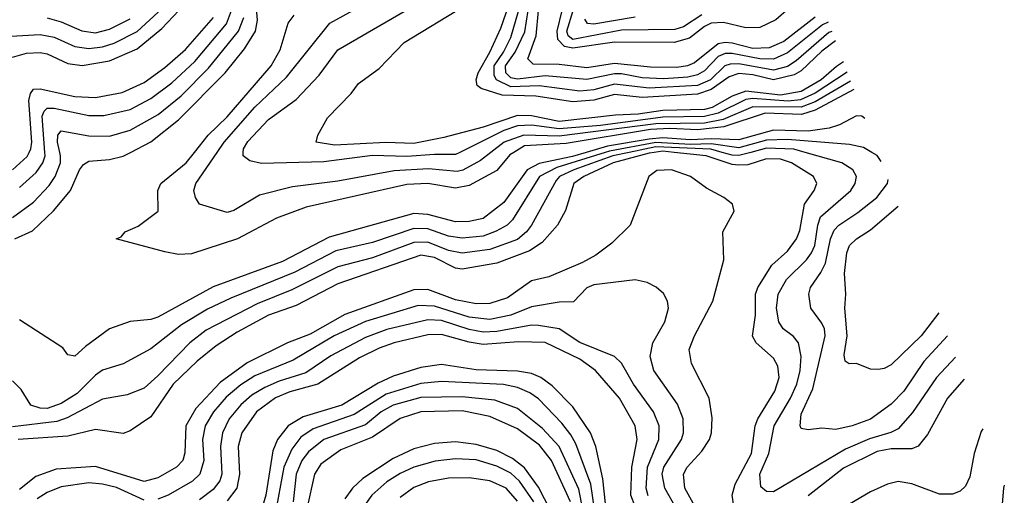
# Model space of a CAD drawing. Header units: inches. Extents: x 990535 to 1117859, y 769386 to 892122.
# Tile 1014 of 1056: x 1097030 to 1099877, y 839009 to 840383. Entities that reach past the tile are written whole.
import ezdxf

# ---------------------------------------------------------------- set-up
doc = ezdxf.new("R2010")
doc.units = ezdxf.units.IN
doc.header["$MEASUREMENT"] = 0
doc.layers.add('B0893', color=7, linetype='Continuous')
doc.layers.add('B0894', color=7, linetype='Continuous')

msp = doc.modelspace()

# ---------------------------------------------------------------- linework, layer by layer
at = {"layer": 'B0893', "color": 5}
for points, elevation in [([(1098723.6, 840000), (1098583.7, 839956.3), (1098533, 839930), (1098455, 839805), (1098440.1, 839790), (1098408, 839772), (1098370, 839758.3), (1098310, 839752), (1098270, 839757.6), (1098210, 839778.9), (1098170, 839780.4), (1098050, 839739.6), (1097944.7, 839715.3), (1097825.9, 839654.1), (1097640.8, 839579.2), (1097573.1, 839546.9), (1097498.6, 839501.4), (1097410, 839432.7), (1097330, 839389.3), (1097270, 839370.4), (1097250, 839356.2), (1097196.7, 839303.3), (1097150, 839274.1), (1097110, 839260.2), (1097090, 839260.5), (1097062.4, 839270), (1097034.8, 839314.8), (1097010, 839339.8)], 3940), ([(1097010, 839811.6), (1097070, 839856.6), (1097115.9, 839904), (1097133.3, 839930), (1097148.5, 839970), (1097148.6, 839990), (1097146.4, 840000)], 3940), ([(1098792.5, 840000), (1098745.4, 839990), (1098632.5, 839950), (1098591.2, 839930), (1098581.3, 839918.7), (1098510.2, 839789.8), (1098496, 839770), (1098470, 839748.7), (1098390, 839719.5), (1098310, 839708.4), (1098270, 839716.8), (1098210, 839740.5), (1098170, 839739.9), (1098050, 839695.7), (1097950, 839669.5), (1097817.2, 839602.8), (1097717.1, 839562.9), (1097570, 839486), (1097522.1, 839450), (1097430, 839354), (1097390, 839319.2), (1097340.7, 839299.3), (1097270, 839286.9), (1097167.3, 839232.7), (1097137.7, 839222.3), (1097010, 839207.1)], 3960), ([(1097010, 839949.8), (1097051.8, 839988.2), (1097057.6, 840000)], 3980), ([(1097016, 839750), (1097067, 839773), (1097128.5, 839831.5), (1097177.5, 839890), (1097203.7, 839950), (1097214.7, 839965.3), (1097230, 839974.3), (1097290, 839979.2), (1097330, 839989), (1097351.1, 840000)], 3920), ([(1098864.8, 840000), (1098850, 839997.9), (1098746, 839970), (1098661, 839930), (1098632.6, 839910), (1098608.3, 839831.7), (1098585.5, 839790), (1098540.7, 839739.3), (1098504.2, 839715.8), (1098410, 839679.8), (1098310, 839662.2), (1098290, 839665.6), (1098230, 839696.4), (1098190, 839703.2), (1097950, 839620), (1097830, 839557.3), (1097749.6, 839530), (1097659.1, 839480.9), (1097598.8, 839441.2), (1097543.5, 839396.5), (1097474.1, 839330), (1097410, 839235.8), (1097350, 839195.4), (1097330, 839187.5), (1097250, 839199.5), (1097170, 839180.2), (1097026.3, 839170)], 3980), ([(1098668.3, 840000), (1098628.6, 839988.6), (1098531.9, 839968.1), (1098497.5, 839950), (1098430, 839855.1), (1098370, 839809.4), (1098330, 839799.9), (1098290, 839799.2), (1098210, 839820.6), (1098170, 839823.2), (1097924.9, 839755.1), (1097790, 839684.6), (1097590, 839611.1), (1097430, 839523.9), (1097410, 839517.4), (1097350, 839510.9), (1097290.1, 839489.9), (1097220.4, 839439.6), (1097190, 839411.6), (1097170, 839415.1), (1097154.9, 839434.9), (1097030, 839516.2)], 3920), ([(1097030, 839898.5), (1097078.1, 839941.9), (1097097, 839970), (1097104, 839990), (1097103.2, 840000)], 3960), ([(1098459.5, 840000), (1098447.4, 839992.6), (1098410, 839948.1), (1098330, 839904.6), (1098290, 839896.6), (1098210, 839910.2), (1098150, 839907.6), (1097858.3, 839841.8), (1097772.7, 839810), (1097660.2, 839750), (1097526.9, 839706.9), (1097490, 839705), (1097450, 839712.5), (1097309.3, 839750), (1097323.7, 839756.3), (1097335.8, 839770), (1097373.1, 839786.9), (1097430.5, 839830), (1097429.5, 839890), (1097438.7, 839910), (1097511.4, 839970), (1097535.4, 840000)], 3880), ([(1098392.9, 840000), (1098363.1, 839976.9), (1098311.5, 839948.5), (1098294.9, 839945.1), (1098212.2, 839952.3), (1098112.9, 839947.1), (1097950, 839917.3), (1097819.3, 839900.7), (1097723.7, 839876.3), (1097650, 839832), (1097630, 839826), (1097550.6, 839850.6), (1097538.4, 839870), (1097533.9, 839890), (1097539.2, 839910), (1097600.9, 840000)], 3860), ([(1098303.1, 840000), (1098290, 839993.5), (1098230, 839994.4), (1098150, 839988.3), (1098050, 839990.8), (1097910, 839972.4), (1097730, 839967.9), (1097695.8, 839975.8), (1097676.1, 839990), (1097676.9, 840000)], 3840), ([(1099108.6, 838888.6), (1099089.9, 839010), (1099098.7, 839041.3), (1099146.4, 839130), (1099157.1, 839210), (1099164.4, 839230), (1099214.1, 839310), (1099226.1, 839350), (1099221.9, 839381.9), (1099210, 839405.4), (1099159.6, 839450), (1099149.2, 839469.2), (1099158.1, 839530), (1099157.7, 839590), (1099165, 839610), (1099205.4, 839674.6), (1099250, 839714.7), (1099276.7, 839750), (1099286.1, 839773.9), (1099299.9, 839850), (1099327.6, 839890), (1099335.6, 839910), (1099325.8, 839930), (1099262.1, 839970), (1099230, 839980.4), (1099190, 839981.4), (1099135.6, 839964.4), (1099110, 839962.8), (1099090, 839965.3), (1099014.9, 839990), (1098922.9, 840000)], 3980), ([(1099144.4, 840000), (1099110, 839990.9), (1099090, 839992), (1099061.5, 840000)], 3960), ([(1099736.3, 839408.6), (1099681.4, 839350), (1099611.8, 839248.2), (1099570, 839201.3), (1099549.3, 839190.7), (1099487.3, 839172.7), (1099417.7, 839142.3), (1099210, 839019), (1099190, 839019.8), (1099173.6, 839033.6), (1099169.9, 839070), (1099196.5, 839130), (1099211.4, 839210), (1099258.8, 839290), (1099277, 839330), (1099286.7, 839370), (1099290.2, 839410), (1099282, 839450), (1099267.6, 839467.6), (1099237.9, 839490), (1099225.1, 839510), (1099218.7, 839550), (1099223.8, 839590), (1099247, 839633), (1099305.2, 839690), (1099319.9, 839710), (1099329.1, 839730.9), (1099337.9, 839790), (1099345.8, 839814.2), (1099433.6, 839890), (1099446.4, 839910), (1099449.4, 839930), (1099439, 839950), (1099407, 839970), (1099301.2, 840000)], 3960), ([(1099521.5, 839973.4), (1099510, 839990.7), (1099494.2, 840000)], 3940), ([(1098998, 838950), (1098953.9, 839030), (1098949.9, 839070), (1098960.1, 839090), (1099003, 839137), (1099024.4, 839170), (1099030.3, 839190), (1099032.7, 839232.7), (1099024.3, 839290), (1098973.2, 839390), (1098966.4, 839430), (1098981.8, 839470), (1099034.5, 839570), (1099066.2, 839690), (1099063, 839770), (1099095.9, 839830), (1099091.6, 839850), (1099065.8, 839870), (1099016.2, 839896.2), (1098970, 839930.4), (1098914.5, 839950), (1098872.4, 839947.6), (1098849.5, 839930), (1098795.3, 839790), (1098742.4, 839737.6), (1098696.5, 839703.5), (1098658, 839682), (1098559.8, 839640.2), (1098510, 839629.2), (1098440.3, 839579.7), (1098390, 839563.4), (1098350, 839562.6), (1098290, 839573.6), (1098210, 839603.4), (1098170, 839603), (1097970, 839531.4), (1097870, 839474.8), (1097804.5, 839450), (1097688.1, 839391.9), (1097610, 839335.1), (1097539.7, 839260.3), (1097510.6, 839210), (1097507.7, 839132.3), (1097501.8, 839110), (1097483.8, 839090), (1097430, 839059.8), (1097390, 839049.4), (1097250, 839092.8), (1097135.6, 839084.4), (1097076.8, 839063.2), (1097030, 839026.1)], 4020), ([(1099713.2, 839469.5), (1099644.4, 839395.6), (1099586.5, 839310), (1099550, 839272.6), (1099490, 839229.2), (1099437.4, 839210), (1099390, 839199.6), (1099350, 839203.5), (1099310, 839198.4), (1099290, 839202.6), (1099286.5, 839210), (1099290, 839243.6), (1099323.3, 839316.7), (1099359.1, 839470), (1099357.4, 839490), (1099350, 839506.3), (1099317.5, 839550), (1099311.9, 839590), (1099317.1, 839610), (1099346.9, 839653.1), (1099359.8, 839680.2), (1099375, 839750), (1099384.8, 839775.2), (1099399, 839790), (1099453.9, 839826.1), (1099509, 839870), (1099539, 839910), (1099541, 839922)], 3940), ([(1099687.7, 839536.6), (1099637.1, 839470), (1099550, 839386), (1099530, 839375.2), (1099512.4, 839372.4), (1099490, 839373.6), (1099450, 839389.8), (1099428.8, 839388.8), (1099416.6, 839396.6), (1099414.6, 839414.6), (1099423.3, 839470), (1099415.7, 839550), (1099419, 839590), (1099415.6, 839650), (1099422.2, 839710), (1099429.4, 839730.6), (1099449.9, 839750), (1099490, 839776.6), (1099570.6, 839844.3)], 3920), ([(1098929.8, 838969.8), (1098895.8, 839030), (1098887.8, 839070), (1098892.4, 839090), (1098944.2, 839170), (1098949.2, 839190), (1098949.1, 839230), (1098932.6, 839272.6), (1098863.9, 839370), (1098853.7, 839410), (1098860.5, 839450), (1098895.7, 839510), (1098906.6, 839550), (1098903.1, 839570), (1098891.9, 839591.9), (1098870.6, 839610.6), (1098844.5, 839624.5), (1098810, 839631.6), (1098690, 839616.9), (1098670, 839609.1), (1098631.7, 839568.3), (1098590, 839566.9), (1098510, 839554.2), (1098450.2, 839529.8), (1098390, 839517.1), (1098330, 839523.7), (1098230, 839555.2), (1098182.7, 839557.3), (1098030, 839511.2), (1097939.6, 839470), (1097820.8, 839399.2), (1097710, 839354), (1097670, 839328.1), (1097627.6, 839292.4), (1097591.2, 839250), (1097567.1, 839210), (1097559, 839170), (1097562.9, 839110), (1097551.1, 839070), (1097529.8, 839050.2), (1097460.1, 839010), (1097430, 838997.6)], 4040), ([(1098847.4, 839007.4), (1098841.6, 839030), (1098845.1, 839090), (1098878, 839170), (1098879.6, 839210), (1098862.8, 839250), (1098805.3, 839330), (1098770.8, 839390.8), (1098749.9, 839409.9), (1098650, 839451), (1098590.2, 839490.2), (1098530, 839500.1), (1098510, 839500.3), (1098410, 839482), (1098370, 839481), (1098330, 839488.2), (1098250, 839514.1), (1098210, 839516.6), (1098091.9, 839488.1), (1098030, 839465.4), (1097930, 839412.3), (1097857.3, 839362.7), (1097780.7, 839339.3), (1097739, 839321), (1097701.8, 839298.2), (1097670, 839270.9), (1097636.5, 839230), (1097616.7, 839190), (1097611.1, 839150), (1097615.1, 839070), (1097608.9, 839051.1), (1097590, 839026.4), (1097550, 838996.3)], 4060), ([(1098810, 838977), (1098797.6, 839010), (1098800, 839090), (1098815.6, 839170), (1098809.6, 839210), (1098764.8, 839290), (1098695, 839370), (1098650, 839402.2), (1098550, 839450.7), (1098472.3, 839452.3), (1098370, 839445.1), (1098330, 839451.5), (1098250, 839473.7), (1098210, 839473.3), (1098113.5, 839450), (1098070, 839434.6), (1098013.2, 839406.8), (1097892, 839330), (1097811.5, 839308.5), (1097769.6, 839290.4), (1097714.9, 839250), (1097672.2, 839190), (1097662.5, 839150), (1097665.6, 839070), (1097658.2, 839030), (1097630, 838993.4)], 4080), ([(1098727.5, 838950), (1098716.8, 839056.8), (1098696.2, 839150), (1098680.4, 839190), (1098630, 839264.5), (1098570, 839325.8), (1098537.6, 839350), (1098510, 839361.1), (1098470, 839368.2), (1098350, 839372.1), (1098250, 839386.9), (1098190, 839378.6), (1098110, 839353), (1098066.7, 839333.3), (1097961.6, 839270), (1097850, 839236.1), (1097807, 839210), (1097776.1, 839170), (1097762.3, 839137.7), (1097741.8, 839010), (1097730.2, 838969.8)], 4120), ([(1099760.8, 839344.3), (1099712.5, 839290), (1099655.5, 839184.5), (1099628.5, 839151.5), (1099610, 839143), (1099550, 839143.4), (1099510, 839135.8), (1099412.2, 839087.8), (1099310, 839008)], 3980), ([(1098698.1, 838930), (1098681.7, 839041.7), (1098638.2, 839158.2), (1098624.3, 839184.3), (1098598, 839218), (1098530, 839287.5), (1098505.7, 839305.7), (1098470, 839320.9), (1098429.1, 839329.1), (1098250, 839338.2), (1098190, 839331.8), (1098090, 839301.4), (1097997.4, 839242.6), (1097878.8, 839201.2), (1097842.9, 839177.2), (1097817.6, 839142.4), (1097794.2, 839090), (1097768.4, 838950)], 4140), ([(1098669.7, 838909.7), (1098647, 839026.9), (1098590.3, 839150.3), (1098542.4, 839202.4), (1098470, 839260.1), (1098403.7, 839283.7), (1098310, 839293.4), (1098190, 839291.5), (1098110.6, 839270), (1098075.7, 839250), (1098030, 839212.9), (1097910, 839170.6), (1097865.3, 839134.7), (1097846.5, 839110), (1097829.4, 839070), (1097820.6, 838990)], 4160), ([(1098622.9, 838990), (1098568, 839110), (1098533.7, 839153.7), (1098470, 839201.3), (1098390, 839236.4), (1098310, 839253.2), (1098190, 839250.2), (1098130, 839230.7), (1098050, 839177), (1097959, 839141), (1097901.2, 839098.8), (1097883, 839070), (1097860.6, 838970)], 4180), ([(1099815.2, 839201.4), (1099810, 839193.5), (1099790.5, 839130), (1099777.5, 839062.5), (1099764.5, 839035.5), (1099750, 839021.2), (1099727.8, 839012.2), (1099690, 839012.2), (1099610, 839042.1), (1099570, 839049.3), (1099539, 839041), (1099490, 839019), (1099430, 838983.1)], 4020), ([(1098564.8, 838964.8), (1098530, 839033), (1098490, 839088.6), (1098455.6, 839115.6), (1098410, 839138.7), (1098350, 839155.6), (1098290, 839163.2), (1098230, 839159.2), (1098170, 839143.3), (1098110, 839115.7), (1098022.6, 839057.4), (1097992.5, 839030), (1097970, 838998.6)], 4220), ([(1098517.3, 838990), (1098475.5, 839050), (1098450, 839073.2), (1098410, 839093.8), (1098350, 839111.3), (1098290, 839114.5), (1098232.1, 839107.9), (1098170, 839090.5), (1098130, 839071.9), (1098092.3, 839047.7), (1098048.4, 839010), (1097978.2, 838910)], 4240), ([(1098470, 838992.6), (1098436.8, 839030), (1098390, 839050.8), (1098330, 839059.5), (1098270, 839058.8), (1098212.1, 839047.8), (1098170, 839031.9), (1098130, 839003.1)], 4260), ([(1097390, 838995.3), (1097310, 839031.3), (1097270, 839041.5), (1097230, 839044.8), (1097150, 839033.8), (1097110, 839017.2), (1097081.3, 838998.7)], 4040), ([(1099877.2, 839038.4), (1099874.8, 839030), (1099868.2, 838950)], 4040)]:
    msp.add_lwpolyline(points, dxfattribs=dict(at, elevation=elevation))
at = {"layer": 'B0894', "color": 5}
for points, elevation in [([(1099388.8, 840322.1), (1099350, 840292.6), (1099290, 840235.5), (1099270, 840223.9), (1099210, 840209.9), (1099150, 840224.2), (1099110, 840227.7), (1099081.6, 840218.4), (1099030, 840181.3), (1098990, 840168.1), (1098830, 840158.9), (1098750, 840167.6), (1098690, 840151.1), (1098630, 840145.9), (1098522.9, 840162.9), (1098424.9, 840164.9), (1098364.6, 840184.6), (1098353.3, 840193.3), (1098350.3, 840210), (1098355.9, 840230), (1098390, 840290.1), (1098421.3, 840358.7), (1098466.4, 840490)], 3780), ([(1099378.4, 840349.5), (1099370, 840346.1), (1099275.2, 840264.8), (1099250, 840248.1), (1099210, 840237.7), (1099110, 840255.6), (1099084.7, 840255.3), (1099069, 840250), (1099027.5, 840210), (1098990, 840193.7), (1098850, 840185.8), (1098750, 840197.6), (1098690, 840180.9), (1098650, 840177.2), (1098531.9, 840191.9), (1098450, 840189.2), (1098409.4, 840209.4), (1098402.4, 840222.4), (1098402.3, 840250), (1098429.4, 840290), (1098450, 840332.4), (1098494.7, 840485.3)], 3760), ([(1097676.9, 840000), (1097677.8, 840010), (1097690, 840031.3), (1097750, 840095.2), (1097830, 840152.5), (1097896.4, 840223.6), (1097950, 840296), (1098247.9, 840470)], 3840), ([(1097351.1, 840000), (1097410, 840030.8), (1097490, 840093.9), (1097624.6, 840230), (1097680.7, 840299.3), (1097712.5, 840350), (1097717.7, 840382.3), (1097711.7, 840450)], 3920), ([(1099291.5, 840450), (1099216.9, 840383.1), (1099170, 840360.5), (1099130, 840360), (1099064.8, 840375.2), (1099030, 840373.3), (1099010, 840363.9), (1098966.5, 840330), (1098922.9, 840317.1), (1098750, 840318.4), (1098630, 840301.2), (1098605.6, 840305.6), (1098586.3, 840326.3), (1098584.4, 840350), (1098598.4, 840410)], 3680), ([(1097004.3, 840335.6), (1097090, 840341.1), (1097130, 840333), (1097190, 840306.1), (1097230, 840299.9), (1097270, 840305.4), (1097303.9, 840316.1), (1097370, 840349.5), (1097443.6, 840416.4)], 4040), ([(1097010, 840275.6), (1097050, 840286.4), (1097090, 840288.6), (1097110, 840284.5), (1097170, 840256.8), (1097211.3, 840251.3), (1097290, 840264.9), (1097370, 840298.9), (1097441.6, 840358.4), (1097490.4, 840409.6)], 4020), ([(1097103.2, 840000), (1097095.6, 840104.4), (1097100.9, 840119.1), (1097110, 840127.9), (1097130, 840127.7), (1097230, 840106.4), (1097273.7, 840106.3), (1097350, 840123.7), (1097410, 840155.4), (1097470, 840201), (1097537.2, 840262.8), (1097628.6, 840371.4), (1097643.2, 840410)], 3960), ([(1097600.9, 840000), (1097621.5, 840030), (1097710, 840130.9), (1097802.2, 840217.8), (1097926.9, 840373.1), (1098003.8, 840416.2)], 3860), ([(1099411.9, 840261.4), (1099391.9, 840248.1), (1099347.9, 840210), (1099290, 840176), (1099230, 840165.6), (1099130, 840177.4), (1099090, 840162.6), (1099032.2, 840130), (1099010, 840124.1), (1098890, 840121.2), (1098818.8, 840110), (1098752.7, 840107.3), (1098590, 840089.2), (1098510, 840105.8), (1098470, 840106.3), (1098370, 840073.2), (1098256.9, 840043.1), (1098170, 840025.9), (1098088.7, 840028.7), (1097940.7, 840020.7), (1097888, 840030), (1097892.5, 840050), (1097920.3, 840099.7), (1097988.9, 840170), (1098010, 840198.9), (1098070, 840242.2), (1098142.2, 840317.8), (1098316.7, 840423.3)], 3820), ([(1099368.2, 840376.1), (1099351.1, 840368.9), (1099250, 840287.5), (1099210, 840269.5), (1099170, 840270.3), (1099090, 840285.9), (1099070, 840285.5), (1099050, 840276.9), (1099010, 840236), (1098990, 840224.1), (1098962.5, 840217.5), (1098892.5, 840212.5), (1098830, 840215.7), (1098770, 840227.2), (1098750, 840227), (1098670, 840210.5), (1098550, 840221.3), (1098470, 840212), (1098450, 840215.8), (1098435.7, 840230), (1098434.8, 840250), (1098463.3, 840290), (1098491.2, 840348.8), (1098500.1, 840410)], 3740), ([(1099330, 840390.9), (1099239.5, 840320.5), (1099197.6, 840302.4), (1099150, 840300.2), (1099090, 840315.2), (1099070, 840317.5), (1099050, 840313.6), (1098981.6, 840258.5), (1098960.9, 840250), (1098930, 840245.3), (1098853.9, 840246.1), (1098750, 840257), (1098670, 840244.3), (1098590, 840253.7), (1098515.3, 840255.3), (1098499.7, 840270), (1098523.4, 840336.6), (1098530.1, 840409.9)], 3720), ([(1099002.9, 840397.1), (1098950, 840363.1), (1098924.7, 840355.3), (1098770, 840353.4), (1098630, 840326.6), (1098616.6, 840336.6), (1098612.3, 840350), (1098630.6, 840410)], 3660), ([(1097057.6, 840000), (1097062.5, 840010), (1097065.7, 840030), (1097057.2, 840150), (1097061.2, 840170), (1097070, 840182.5), (1097090, 840183.2), (1097190, 840161.9), (1097250, 840158.9), (1097326.7, 840173.3), (1097390, 840202.3), (1097450, 840245.2), (1097510, 840297.2), (1097591.2, 840390)], 3980), ([(1097110, 840388.8), (1097150, 840377.7), (1097210, 840351.1), (1097250, 840345.8), (1097290, 840356.3), (1097350, 840386.3)], 4060), ([(1097146.4, 840000), (1097139.7, 840030), (1097140.5, 840050), (1097150, 840062.4), (1097230, 840047.8), (1097290, 840046.9), (1097350, 840063.9), (1097430.9, 840109.1), (1097497, 840163), (1097576.7, 840243.3), (1097663.5, 840350), (1097678.7, 840390)], 3940), ([(1097535.4, 840000), (1097575.4, 840050), (1097630, 840102.5), (1097757.9, 840250), (1097783.8, 840296.2), (1097807, 840373), (1097823.9, 840396.1)], 3880), ([(1098810, 840390.9), (1098690.4, 840370.4), (1098672.5, 840372.5), (1098664.8, 840384.8)], 3640), ([(1099423, 840232.2), (1099330, 840171), (1099288.1, 840151.9), (1099251.9, 840148.1), (1099150, 840155.6), (1099130, 840153.2), (1099050, 840113.2), (1099010, 840103.3), (1098890, 840102.2), (1098710, 840078), (1098590, 840067.8), (1098510, 840078.8), (1098470, 840076.6), (1098430, 840063.4), (1098303.1, 840000)], 3840), ([(1099432.9, 840206.2), (1099330, 840146.5), (1099290, 840130.7), (1099150, 840132), (1099064.7, 840095.3), (1099010, 840084.6), (1098870, 840082.9), (1098590, 840046.6), (1098488.1, 840050), (1098431.6, 840030), (1098392.9, 840000)], 3860), ([(1099442.1, 840181.9), (1099330, 840122), (1099290.7, 840109.3), (1099186.2, 840113.8), (1099066, 840074), (1098990, 840065), (1098910, 840068.9), (1098854.2, 840065.8), (1098610, 840026.1), (1098490, 840018.7), (1098459.5, 840000)], 3880), ([(1099474.1, 840097.9), (1099464.9, 840104.9), (1099450, 840105.4), (1099400.7, 840079.3), (1099370.4, 840069.6), (1099310, 840061.1), (1099210, 840064.4), (1099110, 840036), (1099030, 840039.5), (1098970, 840036), (1098890, 840041.8), (1098850, 840038.5), (1098730, 840017.7), (1098668.3, 840000)], 3920), ([(1099494.2, 840000), (1099470, 840014.3), (1099430, 840022.4), (1099250, 840037.6), (1099190, 840035.8), (1099110, 840013.3), (1099030, 840024.8), (1098970, 840023), (1098870, 840028.8), (1098736.1, 840003.9), (1098723.6, 840000)], 3940), ([(1099061.5, 840000), (1099029.1, 840009.1), (1098870, 840016.5), (1098792.5, 840000)], 3960), ([(1098922.9, 840000), (1098890, 840003.6), (1098864.8, 840000)], 3980), ([(1099301.2, 840000), (1099269.1, 840009.1), (1099190, 840012.1), (1099144.4, 840000)], 3960)]:
    msp.add_lwpolyline(points, dxfattribs=dict(at, elevation=elevation))

doc.saveas('drawing.dxf')
